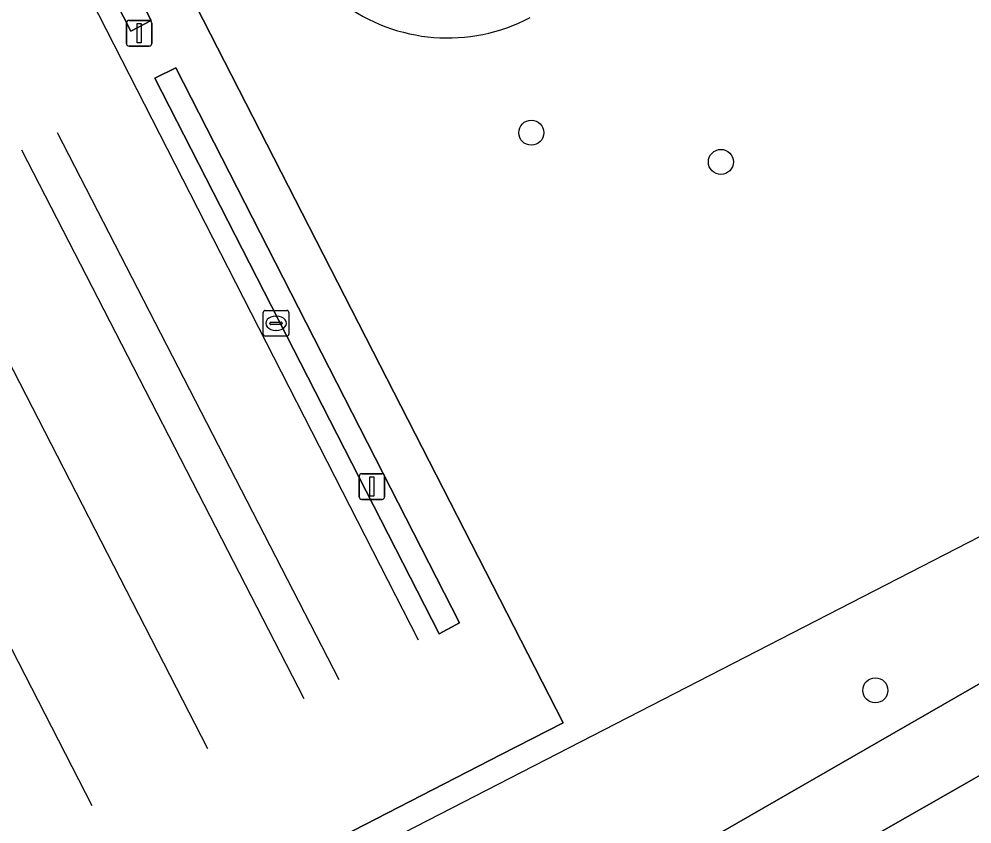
# Model space of a CAD drawing. Extents: x 158455 to 159797, y 387218 to 388672.
# Drawn here: x 159171.08 to 159208.26, y 387454.66 to 387486.08 of the extents above; entities that cross this region are included whole.
import ezdxf

# ---------------------------------------------------------------- set-up
doc = ezdxf.new("R2010")
doc.units = 0
for name, color, linetype in [('IMGEO_Berm_groen', 7, 'Continuous'), ('IMGEO_Boom', 7, 'Continuous'), ('IMGEO_Groenvoorziening', 7, 'Continuous'), ('IMGEO_Hek', 7, 'Continuous'), ('IMGEO_Kolk', 7, 'Continuous'), ('IMGEO_Lichtmast', 7, 'Continuous'), ('IMGEO_Voetpad_open', 7, 'Continuous')]:
    doc.layers.add(name, color=color, linetype=linetype)

msp = doc.modelspace()

# ---------------------------------------------------------------- linework, layer by layer
at = {"layer": 'IMGEO_Berm_groen'}
msp.add_lwpolyline([(159234.24, 387468.767), (159238.056, 387471.25), (159237.061, 387472.889), (159226.818, 387466.995), (159215.875, 387460.73), (159203.995, 387453.943), (159193.692, 387447.889), (159181.973, 387441.041), (159175.674, 387437.482), (159165.721, 387431.786), (159149.54, 387422.59), (159144.206, 387419.576), (159137.933, 387415.973)], dxfattribs=at)
at = {"layer": 'IMGEO_Boom'}
for centre in [(159191.066, 387481.641), (159198.462, 387480.499), (159204.489, 387459.874)]:
    msp.add_circle(centre, 0.489, dxfattribs=at)
at = {"layer": 'IMGEO_Groenvoorziening'}
msp.add_lwpolyline([(159181.83, 387517.056), (159167.842, 387544.44), (159152.431, 387536.583), (159178.552, 387485.484), (159192.307, 387458.609), (159189.892, 387457.367), (159170.383, 387447.329), (159173.973, 387440.238), (159212.144, 387462.192), (159250.692, 387484.096), (159270.982, 387495.792), (159273.219, 387497.081), (159271.685, 387500), (159182.93, 387672.441)], dxfattribs=at)
for points in [[(159164.351, 387507.284), (159175.442, 387485.606), (159176.243, 387486.024), (159165.137, 387507.668)], [(159176.382, 387483.769), (159187.478, 387462.084), (159188.26, 387462.511), (159177.205, 387484.171)]]:
    msp.add_lwpolyline(points, close=True, dxfattribs=at)
msp.add_arc((159187.803, 387492.234), 6.896, 168.5877, 297.7682, dxfattribs=at)
at = {"layer": 'IMGEO_Hek'}
for points in [[(159151.615, 387530.396), (159186.657, 387461.841)], [(159165.944, 387443.956), (159270.015, 387497.509)], [(159172.573, 387481.653), (159183.564, 387460.303)], [(159171.184, 387480.976), (159182.194, 387459.558)], [(159167.427, 387479.03), (159178.437, 387457.609)], [(159173.93, 387455.367), (159162.936, 387476.811)]]:
    msp.add_lwpolyline(points, dxfattribs=at)
at = {"layer": 'IMGEO_Kolk'}
for p, q in [((159180.609, 387473.775), (159180.609, 387474.627)), ((159180.684, 387474.701), (159181.536, 387474.701)), ((159181.61, 387474.627), (159181.61, 387473.775)), ((159180.868, 387474.195), (159180.868, 387474.207)), ((159180.911, 387474.244), (159181.309, 387474.244)), ((159181.097, 387474.481), (159181.122, 387474.481)), ((159181.352, 387474.207), (159181.352, 387474.195)), ((159181.306, 387474.158), (159180.908, 387474.158)), ((159181.12, 387473.921), (159181.095, 387473.921)), ((159181.536, 387473.701), (159180.684, 387473.701))]:
    msp.add_line(p, q, dxfattribs=at)
for points in [[(159180.609, 387473.775), (159180.609, 387474.627)], [(159180.684, 387474.701), (159181.536, 387474.701)], [(159181.61, 387474.627), (159181.61, 387473.775)], [(159181.536, 387473.701), (159180.684, 387473.701)]]:
    msp.add_lwpolyline(points, dxfattribs=at)
for centre, radius, start, end in [((159180.686, 387474.625), 0.0765, 91.552, 178.448), ((159180.686, 387474.625), 0.0765, 91.552, 178.448), ((159181.534, 387474.625), 0.0765, 1.552, 88.448), ((159181.534, 387474.625), 0.0765, 1.552, 88.448), ((159180.908, 387474.204), 0.0403, 85.8775, 175.7526), ((159180.905, 387474.194), 0.0366, 178.938, 274.7102), ((159181.309, 387474.201), 0.043, 264.8664, 352.4533), ((159181.313, 387474.206), 0.0386, 1.7309, 96.639), ((159180.686, 387473.777), 0.0765, 181.552, 268.448), ((159180.686, 387473.777), 0.0765, 181.552, 268.448), ((159181.534, 387473.777), 0.0765, 271.552, 358.448), ((159181.534, 387473.777), 0.0765, 271.552, 358.448)]:
    msp.add_arc(centre, radius, start, end, dxfattribs=at)
for centre, major_axis, ratio, start_param, end_param in [((159181.096, 387474.201), (-0.387, 0.002), 0.722429, 4.712389, 7.853982), ((159181.121, 387474.201), (-0.39, 0.002), 0.717154, 1.570796, 4.712389)]:
    msp.add_ellipse(centre, major_axis=major_axis, ratio=ratio, start_param=start_param, end_param=end_param, dxfattribs=at)
at = {"layer": 'IMGEO_Lichtmast'}
for p, q in [((159175.273, 387485.121), (159175.273, 387485.921)), ((159175.273, 387485.921), (159175.273, 387485.121)), ((159175.373, 387486.021), (159176.163, 387486.021)), ((159176.163, 387486.021), (159175.373, 387486.021)), ((159176.263, 387485.921), (159176.263, 387485.121)), ((159176.263, 387485.121), (159176.263, 387485.921)), ((159176.163, 387485.021), (159175.373, 387485.021)), ((159175.373, 387485.021), (159176.163, 387485.021)), ((159184.453, 387468.329), (159185.243, 387468.329)), ((159185.243, 387468.329), (159184.453, 387468.329)), ((159184.353, 387467.429), (159184.353, 387468.229)), ((159184.353, 387468.229), (159184.353, 387467.429)), ((159185.343, 387468.229), (159185.343, 387467.429)), ((159185.343, 387467.429), (159185.343, 387468.229)), ((159185.243, 387467.329), (159184.453, 387467.329)), ((159184.453, 387467.329), (159185.243, 387467.329))]:
    msp.add_line(p, q, dxfattribs=at)
for points in [[(159175.693, 387485.896), (159175.843, 387485.896), (159175.843, 387485.146), (159175.693, 387485.146), (159175.693, 387485.896)], [(159184.773, 387468.204), (159184.923, 387468.204), (159184.923, 387467.454), (159184.773, 387467.454), (159184.773, 387468.204)]]:
    msp.add_lwpolyline(points, dxfattribs=at)
for centre, start, end in [((159175.373, 387485.921), 90, 180), ((159175.373, 387485.921), 90, 180), ((159176.163, 387485.921), 0, 90), ((159176.163, 387485.921), 360, 90), ((159175.373, 387485.121), 180, 270), ((159175.373, 387485.121), 180, 270), ((159176.163, 387485.121), 270, 0), ((159176.163, 387485.121), 270, 0), ((159184.453, 387468.229), 90, 180), ((159184.453, 387468.229), 90, 180), ((159185.243, 387468.229), 0, 90), ((159185.243, 387468.229), 360, 90), ((159184.453, 387467.429), 180, 270), ((159184.453, 387467.429), 180, 270), ((159185.243, 387467.429), 270, 0), ((159185.243, 387467.429), 270, 0)]:
    msp.add_arc(centre, 0.1, start, end, dxfattribs=at)
at = {"layer": 'IMGEO_Voetpad_open'}
for points in [[(159155.38, 387548.834), (159139.324, 387544.489), (159139.992, 387543.233), (159139.101, 387542.753), (159141.541, 387537.995), (159130.188, 387531.865), (159133.657, 387525.085), (159128.252, 387522.415), (159167.45, 387445.82), (159170.383, 387447.329), (159189.892, 387457.367), (159192.307, 387458.609), (159178.552, 387485.484), (159152.431, 387536.583), (159152.117, 387537.197), (159167.529, 387545.053), (159167.842, 387544.44), (159181.83, 387517.056)], [(159261.571, 387487.033), (159272.1, 387493.043), (159276.843, 387495.751), (159275.472, 387498.379), (159273.219, 387497.081), (159270.982, 387495.792), (159250.692, 387484.096), (159212.144, 387462.192), (159173.973, 387440.238), (159170.983, 387438.519), (159169.155, 387437.467), (159145.095, 387423.629), (159135.963, 387418.368), (159122.588, 387410.663), (159122.482, 387410.602), (159122.102, 387406.886), (159122.292, 387406.997), (159131.893, 387412.507)], [(159203.995, 387453.943), (159215.875, 387460.73), (159226.818, 387466.995), (159237.061, 387472.889), (159238.056, 387471.25), (159246.059, 387476.662)]]:
    msp.add_lwpolyline(points, dxfattribs=at)
for points in [[(159176.243, 387486.024), (159175.442, 387485.606), (159164.351, 387507.284), (159165.137, 387507.668)], [(159188.26, 387462.511), (159187.478, 387462.084), (159176.382, 387483.769), (159177.205, 387484.171)]]:
    msp.add_lwpolyline(points, close=True, dxfattribs=at)
msp.add_arc((159187.803, 387492.234), 6.896, 168.5877, 297.7682, dxfattribs=at)

doc.saveas('drawing.dxf')
